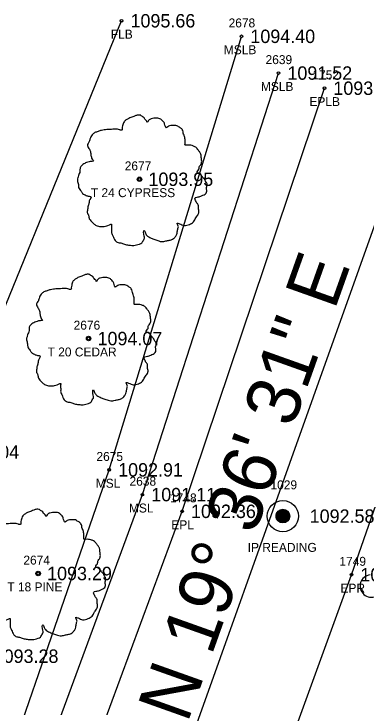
# Model space of a CAD drawing. Extents: x 1578957 to 1581675, y 1115963 to 1120391.
# Drawn here: x 1580725.7 to 1580765.1, y 1119396.4 to 1119474 of the extents above; entities that cross this region are included whole.
import ezdxf

# ---------------------------------------------------------------- set-up
doc = ezdxf.new("R2010")
doc.units = 0
for name, color, linetype in [('RD_EX_DV_Prop_txCode', 7, 'Continuous'), ('RD_EX_DV_PropPin', 7, 'Continuous'), ('RD_EX_Fence_Other', 7, 'Continuous'), ('RD_EX_Fence_Other_txCode', 7, 'Continuous'), ('RD_EX_Misc', 7, 'Continuous'), ('RD_EX_Misc_txCode', 7, 'Continuous'), ('RD_EX_Road', 7, 'Continuous'), ('RD_EX_Road_txCode', 7, 'Continuous'), ('RD_EX_TX_DV_Prop_ELEV', 7, 'Continuous'), ('RD_EX_TX_Fence_Other_ELEV', 7, 'Continuous'), ('RD_EX_TX_Misc_ELEV', 7, 'Continuous'), ('RD_EX_TX_Road_ELEV', 7, 'Continuous'), ('RD_EX_TX_VEG_ELEV', 7, 'Continuous'), ('RD_EX_VEG', 7, 'Continuous'), ('RD_EX_VEG_txCode', 7, 'Continuous'), ('RD_HC_Cl', 7, 'Continuous'), ('RD_HC_Data', 7, 'Continuous'), ('RD_SMD_Locator', 7, 'Continuous')]:
    doc.layers.add(name, color=color, linetype=linetype)

msp = doc.modelspace()

# ---------------------------------------------------------------- linework, layer by layer
at = {"layer": 'RD_EX_DV_PropPin'}
for p, q in [((1580755.306, 1119417.211), (1580755.306, 1119418.376)), ((1580755.341, 1119417.184), (1580755.341, 1119418.403)), ((1580755.376, 1119417.159), (1580755.376, 1119418.428)), ((1580755.411, 1119417.137), (1580755.411, 1119418.45)), ((1580755.446, 1119417.118), (1580755.446, 1119418.469)), ((1580755.481, 1119417.101), (1580755.481, 1119418.486)), ((1580755.516, 1119417.086), (1580755.516, 1119418.501)), ((1580755.551, 1119417.073), (1580755.551, 1119418.514)), ((1580755.586, 1119417.062), (1580755.586, 1119418.525)), ((1580755.621, 1119417.053), (1580755.621, 1119418.534)), ((1580755.656, 1119417.046), (1580755.656, 1119418.542)), ((1580755.691, 1119417.04), (1580755.691, 1119418.547)), ((1580755.726, 1119417.036), (1580755.726, 1119418.551)), ((1580755.761, 1119417.033), (1580755.761, 1119418.554)), ((1580755.796, 1119417.033), (1580755.796, 1119418.555)), ((1580755.831, 1119417.033), (1580755.831, 1119418.554)), ((1580755.866, 1119417.036), (1580755.866, 1119418.551)), ((1580755.901, 1119417.04), (1580755.901, 1119418.547)), ((1580755.936, 1119417.046), (1580755.936, 1119418.542)), ((1580755.971, 1119417.053), (1580755.971, 1119418.534)), ((1580756.006, 1119417.062), (1580756.006, 1119418.525)), ((1580756.041, 1119417.073), (1580756.041, 1119418.514)), ((1580756.076, 1119417.086), (1580756.076, 1119418.501)), ((1580756.111, 1119417.101), (1580756.111, 1119418.486)), ((1580756.146, 1119417.118), (1580756.146, 1119418.469)), ((1580756.181, 1119417.137), (1580756.181, 1119418.45)), ((1580756.216, 1119417.159), (1580756.216, 1119418.428)), ((1580756.251, 1119417.184), (1580756.251, 1119418.403)), ((1580756.286, 1119417.211), (1580756.286, 1119418.376)), ((1580755.06, 1119417.597), (1580755.06, 1119417.99)), ((1580755.095, 1119417.496), (1580755.095, 1119418.092)), ((1580755.131, 1119417.424), (1580755.131, 1119418.163)), ((1580755.166, 1119417.367), (1580755.166, 1119418.22)), ((1580755.201, 1119417.319), (1580755.201, 1119418.268)), ((1580755.236, 1119417.279), (1580755.236, 1119418.309)), ((1580755.271, 1119417.243), (1580755.271, 1119418.344)), ((1580756.321, 1119417.243), (1580756.321, 1119418.344)), ((1580756.356, 1119417.279), (1580756.356, 1119418.309)), ((1580756.391, 1119417.319), (1580756.391, 1119418.268)), ((1580756.426, 1119417.367), (1580756.426, 1119418.22)), ((1580756.461, 1119417.424), (1580756.461, 1119418.163)), ((1580756.496, 1119417.496), (1580756.496, 1119418.092)), ((1580756.531, 1119417.597), (1580756.531, 1119417.99))]:
    msp.add_line(p, q, dxfattribs=at)
for radius in [1.75, 0.761]:
    msp.add_circle((1580755.796, 1119417.794), radius, dxfattribs=at)
at = {"layer": 'RD_EX_Fence_Other'}
msp.add_lwpolyline([(1580513.827, 1119078.662), (1580554.331, 1119026.263), (1580554.331, 1119026.263), (1580661.056, 1119287.238), (1580681.048, 1119334.68), (1580698.952, 1119378.888), (1580718.027, 1119424.961), (1580737.744, 1119473.232)], dxfattribs=at)
at = {"layer": 'RD_EX_Misc'}
for points in [[(1580575.469, 1119001.964), (1580572.192, 1119003.299), (1580573.344, 1119008.973), (1580569.078, 1119017.528), (1580583.69, 1119050.381), (1580599.817, 1119098.808), (1580624.045, 1119165.829), (1580641.396, 1119195.473), (1580666.371, 1119238.149), (1580687.021, 1119280.073), (1580703.349, 1119329.398), (1580719.477, 1119374.249), (1580736.36, 1119422.972), (1580751.158, 1119471.49)], [(1580572.228, 1119003.293), (1580577.641, 1119002.275), (1580593.887, 1119048.73), (1580611.465, 1119096.441), (1580629.396, 1119141.91), (1580650.31, 1119188.617), (1580669.532, 1119232.972), (1580689.078, 1119279.767), (1580706.148, 1119326.435), (1580722.862, 1119373.532), (1580740.07, 1119420.2), (1580755.304, 1119467.381)]]:
    msp.add_lwpolyline(points, dxfattribs=at)
at = {"layer": 'RD_EX_Road'}
for points in [[(1580561.509, 1118902.856), (1580569.284, 1118952.033), (1580572.257, 1118964.729), (1580572.024, 1118971.684), (1580570.785, 1118976.943), (1580576.68, 1118999.159), (1580578.916, 1119000.71), (1580583.17, 1119008.339), (1580597.232, 1119047.928), (1580615.21, 1119094.659), (1580634.106, 1119140.594), (1580653.543, 1119186.411), (1580672.941, 1119232.27), (1580691.817, 1119278.399), (1580709.783, 1119324.767), (1580727.167, 1119371.358), (1580744.517, 1119418.33), (1580760.444, 1119465.683)], [(1580581.375, 1118900.878), (1580589.102, 1118945.81), (1580601.044, 1118995.6), (1580615.895, 1119040.132), (1580634.471, 1119087.48), (1580652.774, 1119131.832), (1580672.351, 1119178.255), (1580691.758, 1119225.324), (1580699.116, 1119242.472), (1580700.899, 1119243.149), (1580710.457, 1119268.629), (1580709.934, 1119269.059), (1580728.392, 1119317.405), (1580728.449, 1119317.416), (1580746.747, 1119365.264), (1580763.472, 1119411.236), (1580777.809, 1119452.251), (1580781.248, 1119456.558)]]:
    msp.add_lwpolyline(points, dxfattribs=at)
at = {"layer": 'RD_EX_VEG'}
for centre, radius in [((1580739.751, 1119455.493), 0.25), ((1580739.739, 1119455.474), 0.0001), ((1580734.054, 1119437.665), 0.25), ((1580734.042, 1119437.646), 0.0001), ((1580728.411, 1119411.373), 0.25), ((1580728.398, 1119411.354), 0.0001)]:
    msp.add_circle(centre, radius, dxfattribs=at)
msp.add_arc((1580765.689, 1119409.971), 1.257, 96.45179, 294.73401, dxfattribs=at)
for points in [[(1580739.883, 1119462.66), (1580739.583, 1119462.685), (1580739.259, 1119462.585), (1580739.009, 1119462.486), (1580738.784, 1119462.411), (1580738.559, 1119462.311), (1580738.259, 1119462.136), (1580738.034, 1119461.936), (1580737.909, 1119461.686), (1580737.859, 1119461.461), (1580737.809, 1119461.186), (1580737.809, 1119461.011), (1580737.684, 1119460.986), (1580737.534, 1119461.011), (1580737.284, 1119461.086), (1580737.034, 1119461.086), (1580736.785, 1119461.086), (1580736.435, 1119461.061), (1580736.085, 1119461.061), (1580735.81, 1119461.011), (1580735.485, 1119460.961), (1580735.11, 1119460.836), (1580734.76, 1119460.711), (1580734.461, 1119460.461), (1580734.211, 1119459.987), (1580734.086, 1119459.637), (1580733.936, 1119459.387), (1580734.086, 1119458.937), (1580734.261, 1119458.587), (1580734.286, 1119458.387), (1580734.361, 1119457.963), (1580734.461, 1119457.738), (1580734.586, 1119457.538), (1580734.511, 1119457.513), (1580734.136, 1119457.463), (1580733.836, 1119457.363), (1580733.411, 1119457.138), (1580733.186, 1119456.913), (1580733.086, 1119456.588), (1580733.061, 1119456.238), (1580732.961, 1119456.038), (1580732.886, 1119455.763), (1580732.861, 1119455.688), (1580732.811, 1119455.364), (1580732.911, 1119454.914), (1580732.936, 1119454.564), (1580733.061, 1119454.339), (1580733.211, 1119454.164), (1580733.386, 1119453.914), (1580733.786, 1119453.689), (1580734.111, 1119453.589), (1580734.311, 1119453.564), (1580734.136, 1119453.065), (1580734.086, 1119452.715), (1580733.961, 1119452.315), (1580733.961, 1119452.24), (1580733.911, 1119451.765), (1580734.061, 1119451.44), (1580734.136, 1119451.066), (1580734.311, 1119450.841), (1580734.586, 1119450.541), (1580734.91, 1119450.316), (1580735.41, 1119450.191), (1580735.81, 1119450.216), (1580736.385, 1119450.391), (1580736.635, 1119450.466), (1580736.61, 1119450.291), (1580736.635, 1119449.916), (1580736.635, 1119449.491), (1580736.785, 1119449.166), (1580736.885, 1119448.891), (1580737.034, 1119448.642), (1580737.359, 1119448.417), (1580737.759, 1119448.342), (1580738.184, 1119448.192), (1580738.634, 1119448.117), (1580739.134, 1119448.092), (1580739.733, 1119448.242), (1580740.008, 1119448.367), (1580740.108, 1119448.542), (1580740.308, 1119448.916), (1580740.258, 1119449.141), (1580740.283, 1119449.741), (1580740.383, 1119449.566), (1580740.558, 1119449.216), (1580741.058, 1119448.916), (1580741.458, 1119448.742), (1580741.932, 1119448.592), (1580742.232, 1119448.517), (1580742.707, 1119448.592), (1580743.082, 1119448.667), (1580743.457, 1119448.792), (1580743.757, 1119449.066), (1580743.931, 1119449.341), (1580743.981, 1119449.616), (1580744.056, 1119449.991), (1580744.106, 1119450.166)], [(1580744.106, 1119450.166), (1580744.031, 1119450.341), (1580743.981, 1119450.591), (1580744.056, 1119450.566), (1580744.231, 1119450.516), (1580744.506, 1119450.391), (1580744.731, 1119450.316), (1580745.056, 1119450.341), (1580745.331, 1119450.441), (1580745.781, 1119450.716), (1580746.056, 1119451.19), (1580746.33, 1119451.59), (1580746.405, 1119451.915), (1580746.355, 1119452.14), (1580746.33, 1119452.64), (1580746.13, 1119452.89), (1580746.08, 1119453.015), (1580745.981, 1119453.414), (1580746.056, 1119453.464), (1580746.33, 1119453.514), (1580746.705, 1119453.639), (1580746.98, 1119453.764), (1580747.205, 1119453.939), (1580747.28, 1119454.164), (1580747.255, 1119454.564), (1580747.305, 1119454.964), (1580747.23, 1119455.114), (1580747.13, 1119455.264), (1580747.055, 1119455.464), (1580746.905, 1119455.613), (1580746.805, 1119455.763), (1580746.705, 1119455.863), (1580746.58, 1119456.013), (1580746.405, 1119456.138), (1580746.255, 1119456.188), (1580746.205, 1119456.338), (1580746.355, 1119456.538), (1580746.405, 1119456.638), (1580746.43, 1119456.863), (1580746.655, 1119457.213), (1580746.705, 1119457.613), (1580746.655, 1119458.037), (1580746.605, 1119458.312), (1580746.455, 1119458.587), (1580746.255, 1119458.837), (1580746.13, 1119459.012), (1580745.956, 1119459.137), (1580745.631, 1119459.262), (1580745.381, 1119459.312), (1580745.031, 1119459.312), (1580744.831, 1119459.362), (1580744.856, 1119459.412), (1580744.856, 1119459.562), (1580744.856, 1119459.837), (1580744.781, 1119460.286), (1580744.631, 1119460.786), (1580744.631, 1119460.811), (1580744.531, 1119461.061), (1580744.306, 1119461.261), (1580744.131, 1119461.361), (1580743.931, 1119461.486), (1580743.682, 1119461.511), (1580743.382, 1119461.511), (1580743.107, 1119461.461), (1580742.907, 1119461.361), (1580742.732, 1119461.236), (1580742.657, 1119461.386), (1580742.557, 1119461.686), (1580742.507, 1119461.836), (1580742.357, 1119462.011), (1580742.132, 1119462.211), (1580741.682, 1119462.336), (1580741.058, 1119462.261), (1580740.758, 1119462.061), (1580740.608, 1119461.886), (1580740.558, 1119462.011), (1580740.358, 1119462.211), (1580740.258, 1119462.386), (1580740.083, 1119462.511), (1580739.933, 1119462.61), (1580739.833, 1119462.66)], [(1580734.186, 1119444.833), (1580733.886, 1119444.858), (1580733.561, 1119444.758), (1580733.311, 1119444.658), (1580733.087, 1119444.583), (1580732.862, 1119444.483), (1580732.562, 1119444.308), (1580732.337, 1119444.108), (1580732.212, 1119443.858), (1580732.162, 1119443.633), (1580732.112, 1119443.358), (1580732.112, 1119443.183), (1580731.987, 1119443.158), (1580731.837, 1119443.183), (1580731.587, 1119443.258), (1580731.337, 1119443.258), (1580731.087, 1119443.258), (1580730.738, 1119443.233), (1580730.388, 1119443.233), (1580730.113, 1119443.183), (1580729.788, 1119443.133), (1580729.413, 1119443.008), (1580729.063, 1119442.883), (1580728.763, 1119442.633), (1580728.514, 1119442.159), (1580728.389, 1119441.809), (1580728.239, 1119441.559), (1580728.389, 1119441.109), (1580728.564, 1119440.759), (1580728.588, 1119440.559), (1580728.663, 1119440.135), (1580728.763, 1119439.91), (1580728.888, 1119439.71), (1580728.813, 1119439.685), (1580728.439, 1119439.635), (1580728.139, 1119439.535), (1580727.714, 1119439.31), (1580727.489, 1119439.085), (1580727.389, 1119438.76), (1580727.364, 1119438.41), (1580727.264, 1119438.21), (1580727.189, 1119437.936), (1580727.164, 1119437.861), (1580727.114, 1119437.536), (1580727.214, 1119437.086), (1580727.239, 1119436.736), (1580727.364, 1119436.511), (1580727.514, 1119436.336), (1580727.689, 1119436.086), (1580728.089, 1119435.861), (1580728.414, 1119435.761), (1580728.613, 1119435.737), (1580728.439, 1119435.237), (1580728.389, 1119434.887), (1580728.264, 1119434.487), (1580728.264, 1119434.412), (1580728.214, 1119433.937), (1580728.364, 1119433.612), (1580728.439, 1119433.238), (1580728.613, 1119433.013), (1580728.888, 1119432.713), (1580729.213, 1119432.488), (1580729.713, 1119432.363), (1580730.113, 1119432.388), (1580730.688, 1119432.563), (1580730.937, 1119432.638), (1580730.912, 1119432.463), (1580730.937, 1119432.088), (1580730.937, 1119431.663), (1580731.087, 1119431.338), (1580731.187, 1119431.064), (1580731.337, 1119430.814), (1580731.662, 1119430.589), (1580732.062, 1119430.514), (1580732.487, 1119430.364), (1580732.937, 1119430.289), (1580733.436, 1119430.264), (1580734.036, 1119430.414), (1580734.311, 1119430.539), (1580734.411, 1119430.714), (1580734.611, 1119431.089), (1580734.561, 1119431.313), (1580734.586, 1119431.913), (1580734.686, 1119431.738), (1580734.861, 1119431.388), (1580735.361, 1119431.089), (1580735.76, 1119430.914), (1580736.235, 1119430.764), (1580736.535, 1119430.689), (1580737.01, 1119430.764), (1580737.385, 1119430.839), (1580737.759, 1119430.964), (1580738.059, 1119431.238), (1580738.234, 1119431.513), (1580738.284, 1119431.788), (1580738.359, 1119432.163), (1580738.409, 1119432.338)], [(1580738.409, 1119432.338), (1580738.334, 1119432.513), (1580738.284, 1119432.763), (1580738.359, 1119432.738), (1580738.534, 1119432.688), (1580738.809, 1119432.563), (1580739.034, 1119432.488), (1580739.359, 1119432.513), (1580739.634, 1119432.613), (1580740.083, 1119432.888), (1580740.358, 1119433.363), (1580740.633, 1119433.762), (1580740.708, 1119434.087), (1580740.658, 1119434.312), (1580740.633, 1119434.812), (1580740.433, 1119435.062), (1580740.383, 1119435.187), (1580740.283, 1119435.587), (1580740.358, 1119435.637), (1580740.633, 1119435.687), (1580741.008, 1119435.811), (1580741.283, 1119435.936), (1580741.508, 1119436.111), (1580741.583, 1119436.336), (1580741.558, 1119436.736), (1580741.608, 1119437.136), (1580741.533, 1119437.286), (1580741.433, 1119437.436), (1580741.358, 1119437.636), (1580741.208, 1119437.786), (1580741.108, 1119437.936), (1580741.008, 1119438.035), (1580740.883, 1119438.185), (1580740.708, 1119438.31), (1580740.558, 1119438.36), (1580740.508, 1119438.51), (1580740.658, 1119438.71), (1580740.708, 1119438.81), (1580740.733, 1119439.035), (1580740.958, 1119439.385), (1580741.008, 1119439.785), (1580740.958, 1119440.21), (1580740.908, 1119440.484), (1580740.758, 1119440.759), (1580740.558, 1119441.009), (1580740.433, 1119441.184), (1580740.258, 1119441.309), (1580739.934, 1119441.434), (1580739.684, 1119441.484), (1580739.334, 1119441.484), (1580739.134, 1119441.534), (1580739.159, 1119441.584), (1580739.159, 1119441.734), (1580739.159, 1119442.009), (1580739.084, 1119442.459), (1580738.934, 1119442.958), (1580738.934, 1119442.983), (1580738.834, 1119443.233), (1580738.609, 1119443.433), (1580738.434, 1119443.533), (1580738.234, 1119443.658), (1580737.984, 1119443.683), (1580737.685, 1119443.683), (1580737.41, 1119443.633), (1580737.21, 1119443.533), (1580737.035, 1119443.408), (1580736.96, 1119443.558), (1580736.86, 1119443.858), (1580736.81, 1119444.008), (1580736.66, 1119444.183), (1580736.435, 1119444.383), (1580735.985, 1119444.508), (1580735.361, 1119444.433), (1580735.061, 1119444.233), (1580734.911, 1119444.058), (1580734.861, 1119444.183), (1580734.661, 1119444.383), (1580734.561, 1119444.558), (1580734.386, 1119444.683), (1580734.236, 1119444.783), (1580734.136, 1119444.833)], [(1580728.542, 1119418.54), (1580728.243, 1119418.565), (1580727.918, 1119418.465), (1580727.668, 1119418.365), (1580727.443, 1119418.29), (1580727.218, 1119418.19), (1580726.918, 1119418.016), (1580726.693, 1119417.816), (1580726.568, 1119417.566), (1580726.518, 1119417.341), (1580726.468, 1119417.066), (1580726.468, 1119416.891), (1580726.343, 1119416.866), (1580726.193, 1119416.891), (1580725.944, 1119416.966), (1580725.694, 1119416.966), (1580725.444, 1119416.966), (1580725.094, 1119416.941), (1580724.744, 1119416.941), (1580724.469, 1119416.891), (1580724.144, 1119416.841), (1580723.77, 1119416.716), (1580723.42, 1119416.591), (1580723.12, 1119416.341), (1580722.87, 1119415.867), (1580722.745, 1119415.517), (1580722.595, 1119415.267), (1580722.745, 1119414.817), (1580722.92, 1119414.467), (1580722.945, 1119414.267), (1580723.02, 1119413.842), (1580723.12, 1119413.618), (1580723.245, 1119413.418), (1580723.17, 1119413.393), (1580722.795, 1119413.343), (1580722.495, 1119413.243), (1580722.07, 1119413.018), (1580721.845, 1119412.793), (1580721.745, 1119412.468), (1580721.72, 1119412.118), (1580721.621, 1119411.918), (1580721.546, 1119411.643), (1580721.521, 1119411.568), (1580721.471, 1119411.244), (1580721.571, 1119410.794), (1580721.596, 1119410.444), (1580721.72, 1119410.219), (1580721.87, 1119410.044), (1580722.045, 1119409.794), (1580722.445, 1119409.569), (1580722.77, 1119409.469), (1580722.97, 1119409.444), (1580722.795, 1119408.945), (1580722.745, 1119408.595), (1580722.62, 1119408.195), (1580722.62, 1119408.12), (1580722.57, 1119407.645), (1580722.72, 1119407.32), (1580722.795, 1119406.945), (1580722.97, 1119406.721), (1580723.245, 1119406.421), (1580723.57, 1119406.196), (1580724.069, 1119406.071), (1580724.469, 1119406.096), (1580725.044, 1119406.271), (1580725.294, 1119406.346), (1580725.269, 1119406.171), (1580725.294, 1119405.796), (1580725.294, 1119405.371), (1580725.444, 1119405.046), (1580725.544, 1119404.771), (1580725.694, 1119404.521), (1580726.019, 1119404.297), (1580726.418, 1119404.222), (1580726.843, 1119404.072), (1580727.293, 1119403.997), (1580727.793, 1119403.972), (1580728.393, 1119404.122), (1580728.667, 1119404.247), (1580728.767, 1119404.422), (1580728.967, 1119404.796), (1580728.917, 1119405.021), (1580728.942, 1119405.621), (1580729.042, 1119405.446), (1580729.217, 1119405.096), (1580729.717, 1119404.796), (1580730.117, 1119404.621), (1580730.592, 1119404.471), (1580730.891, 1119404.397), (1580731.366, 1119404.471), (1580731.741, 1119404.546), (1580732.116, 1119404.671), (1580732.416, 1119404.946), (1580732.591, 1119405.221), (1580732.641, 1119405.496), (1580732.716, 1119405.871), (1580732.766, 1119406.046)], [(1580732.766, 1119406.046), (1580732.691, 1119406.221), (1580732.641, 1119406.471), (1580732.716, 1119406.446), (1580732.891, 1119406.396), (1580733.165, 1119406.271), (1580733.39, 1119406.196), (1580733.715, 1119406.221), (1580733.99, 1119406.321), (1580734.44, 1119406.596), (1580734.715, 1119407.07), (1580734.99, 1119407.47), (1580735.065, 1119407.795), (1580735.015, 1119408.02), (1580734.99, 1119408.52), (1580734.79, 1119408.77), (1580734.74, 1119408.895), (1580734.64, 1119409.294), (1580734.715, 1119409.344), (1580734.99, 1119409.394), (1580735.364, 1119409.519), (1580735.639, 1119409.644), (1580735.864, 1119409.819), (1580735.939, 1119410.044), (1580735.914, 1119410.444), (1580735.964, 1119410.844), (1580735.889, 1119410.994), (1580735.789, 1119411.144), (1580735.714, 1119411.344), (1580735.564, 1119411.493), (1580735.464, 1119411.643), (1580735.364, 1119411.743), (1580735.24, 1119411.893), (1580735.065, 1119412.018), (1580734.915, 1119412.068), (1580734.865, 1119412.218), (1580735.015, 1119412.418), (1580735.065, 1119412.518), (1580735.09, 1119412.743), (1580735.315, 1119413.093), (1580735.364, 1119413.493), (1580735.315, 1119413.917), (1580735.265, 1119414.192), (1580735.115, 1119414.467), (1580734.915, 1119414.717), (1580734.79, 1119414.892), (1580734.615, 1119415.017), (1580734.29, 1119415.142), (1580734.04, 1119415.192), (1580733.69, 1119415.192), (1580733.49, 1119415.242), (1580733.515, 1119415.292), (1580733.515, 1119415.442), (1580733.515, 1119415.717), (1580733.44, 1119416.166), (1580733.29, 1119416.666), (1580733.29, 1119416.691), (1580733.19, 1119416.941), (1580732.966, 1119417.141), (1580732.791, 1119417.241), (1580732.591, 1119417.366), (1580732.341, 1119417.391), (1580732.041, 1119417.391), (1580731.766, 1119417.341), (1580731.566, 1119417.241), (1580731.391, 1119417.116), (1580731.316, 1119417.266), (1580731.216, 1119417.566), (1580731.166, 1119417.716), (1580731.016, 1119417.891), (1580730.792, 1119418.091), (1580730.342, 1119418.215), (1580729.717, 1119418.141), (1580729.417, 1119417.941), (1580729.267, 1119417.766), (1580729.217, 1119417.891), (1580729.017, 1119418.091), (1580728.917, 1119418.265), (1580728.742, 1119418.39), (1580728.592, 1119418.49), (1580728.492, 1119418.54)]]:
    msp.add_spline(points, degree=3, dxfattribs=at)
at = {"layer": 'RD_HC_Cl'}
msp.add_line((1580739.892, 1119376.908), (1580770.355, 1119462.418), dxfattribs=at)
at = {"layer": 'RD_SMD_Locator'}
for centre in [(1580737.744, 1119473.232), (1580751.158, 1119471.49), (1580755.304, 1119467.381), (1580760.444, 1119465.683), (1580739.751, 1119455.493), (1580734.054, 1119437.665), (1580736.36, 1119422.972), (1580740.07, 1119420.2), (1580744.517, 1119418.33), (1580755.796, 1119417.794), (1580728.411, 1119411.373), (1580763.472, 1119411.236)]:
    msp.add_circle(centre, 0.15, dxfattribs=at)

# ---------------------------------------------------------------- texts
at = {"layer": 'RD_EX_DV_Prop_txCode'}
for s, p in [('1029', (1580754.41, 1119420.794)), ('IP READING', (1580751.859, 1119413.794))]:
    msp.add_text(s, height=1, dxfattribs=at).set_placement(p)
at = {"layer": 'RD_EX_Fence_Other_txCode'}
msp.add_text('FLB', height=1, dxfattribs=at).set_placement((1580736.539, 1119471.232))
at = {"layer": 'RD_EX_Misc_txCode'}
for s, p in [('2678', (1580749.722, 1119472.49)), ('MSLB', (1580749.187, 1119469.49)), ('2639', (1580753.858, 1119468.381)), ('MSLB', (1580753.334, 1119465.381)), ('2675', (1580734.931, 1119423.972)), ('MSL', (1580734.858, 1119420.972)), ('2638', (1580738.635, 1119421.2)), ('MSL', (1580738.568, 1119418.2))]:
    msp.add_text(s, height=1, dxfattribs=at).set_placement(p)
at = {"layer": 'RD_EX_Road_txCode'}
for s, p in [('1752', (1580759.098, 1119466.683)), ('EPLB', (1580758.767, 1119463.683)), ('1748', (1580743.171, 1119419.33)), ('EPL', (1580743.313, 1119416.33)), ('1749', (1580762.125, 1119412.236)), ('EPR', (1580762.243, 1119409.236))]:
    msp.add_text(s, height=1, dxfattribs=at).set_placement(p)
at = {"layer": 'RD_EX_TX_DV_Prop_ELEV'}
msp.add_text('1092.58', height=1.5, dxfattribs=at).set_placement((1580758.796, 1119417.044))
at = {"layer": 'RD_EX_TX_Fence_Other_ELEV'}
for s, p in [('1095.66', (1580738.744, 1119472.482)), ('1096.04', (1580719.027, 1119424.211))]:
    msp.add_text(s, height=1.5, dxfattribs=at).set_placement(p)
at = {"layer": 'RD_EX_TX_Misc_ELEV'}
for s, p in [('1094.40', (1580752.158, 1119470.74)), ('1091.52', (1580756.304, 1119466.631)), ('1092.91', (1580737.36, 1119422.222)), ('1091.11', (1580741.07, 1119419.45))]:
    msp.add_text(s, height=1.5, dxfattribs=at).set_placement(p)
at = {"layer": 'RD_EX_TX_Road_ELEV'}
for s, p in [('1093.04', (1580761.444, 1119464.933)), ('1092.36', (1580745.517, 1119417.58)), ('1092.64', (1580764.472, 1119410.486))]:
    msp.add_text(s, height=1.5, dxfattribs=at).set_placement(p)
at = {"layer": 'RD_EX_TX_VEG_ELEV'}
for s, p in [('1093.95', (1580740.751, 1119454.743)), ('1094.07', (1580735.054, 1119436.915)), ('1093.29', (1580729.411, 1119410.623)), ('1093.28', (1580723.428, 1119401.368))]:
    msp.add_text(s, height=1.5, dxfattribs=at).set_placement(p)
at = {"layer": 'RD_EX_VEG_txCode'}
for s, p in [('2677', (1580738.098, 1119456.493)), ('T 24 CYPRESS', (1580734.302, 1119453.493)), ('2676', (1580732.377, 1119438.665)), ('T 20 CEDAR', (1580729.464, 1119435.665)), ('2674', (1580726.757, 1119412.373)), ('T 18 PINE', (1580724.958, 1119409.373))]:
    msp.add_text(s, height=1, dxfattribs=at).set_placement(p)
at = {"layer": 'RD_HC_Data'}
msp.add_text('N 19%%d 36\' 31" E', height=6, rotation=70.39132, dxfattribs=at).set_placement((1580745.105, 1119394.52))

doc.saveas('drawing.dxf')
